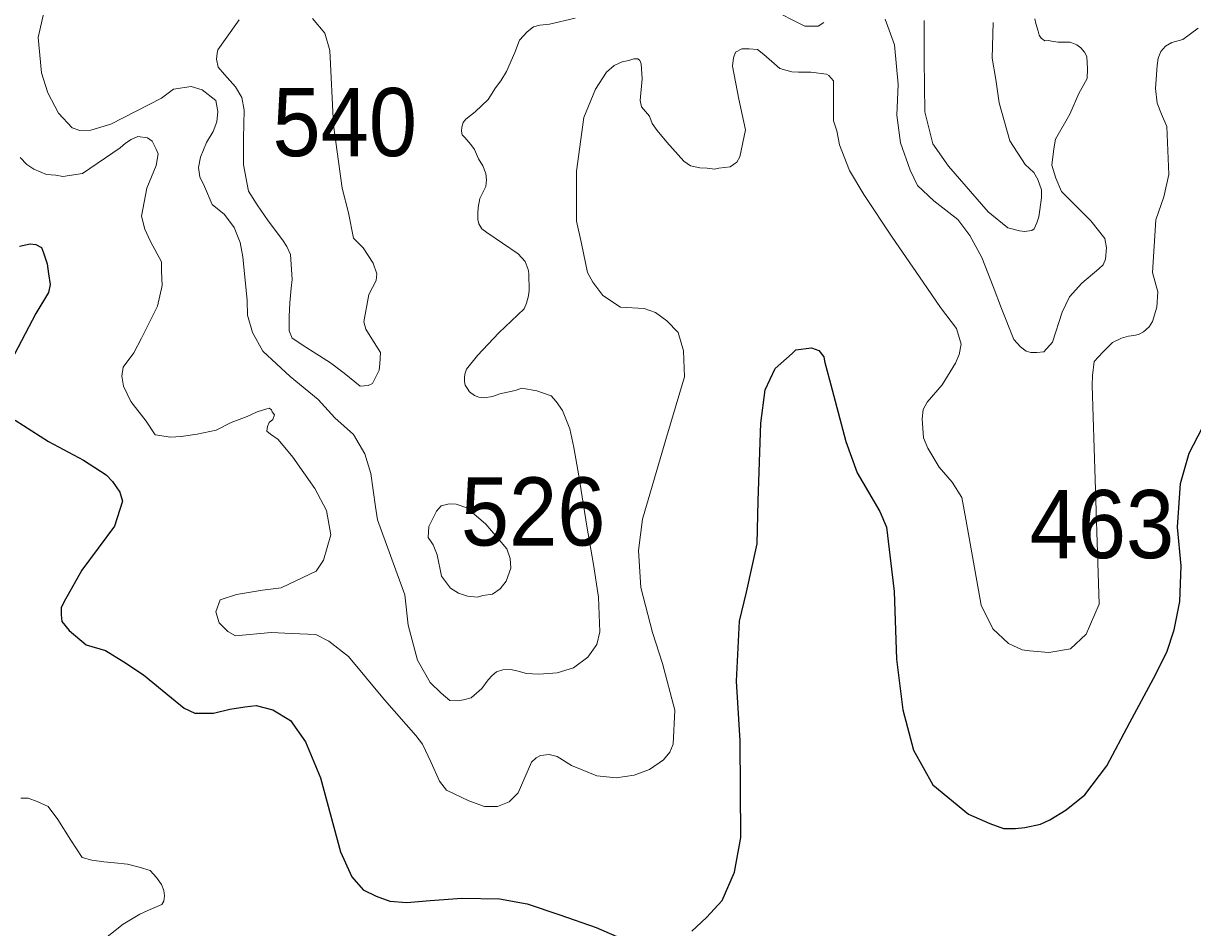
# Model space of a CAD drawing. Extents: x 445.4 to 500, y 8728.7 to 8784.
# Drawn here: x 474.827 to 477.57, y 8760.093 to 8762.215 of the extents above; entities that cross this region are included whole.
import ezdxf

# ---------------------------------------------------------------- set-up
doc = ezdxf.new("R2010")
doc.units = 0
doc.header["$LTSCALE"] = 0.064
doc.layers.add('1', color=7, linetype='Continuous', lineweight=25)
doc.layers.add('2', color=7, linetype='Continuous', lineweight=13)
doc.layers.add('21', color=7, linetype='Continuous')

msp = doc.modelspace()

# ---------------------------------------------------------------- linework, layer by layer
at = {"layer": '1'}
for points in [[(474.8171, 8761.692), (474.8422, 8761.697), (474.8556, 8761.6953), (474.8689, 8761.6886), (474.8736, 8761.6763), (474.8823, 8761.6502), (474.8857, 8761.6268), (474.889, 8761.6018), (474.8857, 8761.5834), (474.8554, 8761.5339), (474.7969, 8761.422)], [(476.4295, 8760.116), (476.4663, 8760.1561), (476.4947, 8760.2229), (476.5099, 8760.3042), (476.5082, 8760.5313), (476.4999, 8760.6711), (476.5066, 8760.8114), (476.5234, 8760.8799), (476.5484, 8760.9934), (476.5502, 8761.0944), (476.5569, 8761.2764), (476.5669, 8761.3549), (476.5903, 8761.405), (476.6305, 8761.4401), (476.6388, 8761.4484), (476.6758, 8761.4528), (476.6924, 8761.4468), (476.7041, 8761.4317), (476.7057, 8761.4217), (476.7241, 8761.3549), (476.7559, 8761.233), (476.7827, 8761.1595), (476.8362, 8761.0693), (476.8512, 8761.0326), (476.8697, 8760.8811), (476.8747, 8760.7224), (476.8897, 8760.6039), (476.9152, 8760.5093), (476.9604, 8760.4274), (477.044, 8760.3589), (477.0942, 8760.3372), (477.1259, 8760.3255), (477.1544, 8760.3255), (477.1761, 8760.3272), (477.2129, 8760.3356), (477.2346, 8760.3456), (477.2731, 8760.369), (477.3166, 8760.404), (477.3684, 8760.4725), (477.4224, 8760.574), (477.4776, 8760.6775), (477.5094, 8760.7393), (477.5261, 8760.7911), (477.5395, 8760.8579), (477.5428, 8760.9414), (477.5345, 8761.0326), (477.5411, 8761.1345), (477.5612, 8761.2063), (477.593, 8761.2664)], [(474.8069, 8761.2834), (474.8855, 8761.2333), (474.9674, 8761.1898), (475.021, 8761.1548), (475.036, 8761.1397), (475.0527, 8761.1147), (475.0594, 8761.093), (475.0407, 8761.035), (474.9638, 8760.9315), (474.932, 8760.8747), (474.9219, 8760.858), (474.9153, 8760.843), (474.9153, 8760.8263), (474.9169, 8760.8112), (474.9336, 8760.7895), (474.9738, 8760.7561), (475.0189, 8760.7427), (475.0624, 8760.716), (475.1087, 8760.6857), (475.1739, 8760.6322), (475.204, 8760.6072), (475.2291, 8760.5955), (475.2726, 8760.5955), (475.3111, 8760.6055), (475.3462, 8760.6105), (475.3729, 8760.6139), (475.4114, 8760.6038), (475.4532, 8760.5788), (475.4883, 8760.5287), (475.5237, 8760.4438), (475.5705, 8760.2701), (475.5972, 8760.2116), (475.624, 8760.1816), (475.6541, 8760.1665), (475.6859, 8760.1548), (475.726, 8760.1515), (475.7812, 8760.1565), (475.8548, 8760.1615), (475.9434, 8760.1599), (476.0086, 8760.1482), (476.085, 8760.1226), (476.1703, 8760.0926), (476.2372, 8760.0642)], [(476.3944, 8760.0842), (476.4295, 8760.116)]]:
    msp.add_lwpolyline(points, dxfattribs=at)
at = {"layer": '2'}
for points in [[(476.7041, 8762.2163), (476.6909, 8762.2078), (476.6596, 8762.2078), (476.5762, 8762.2503)], [(475.751, 8760.7205), (475.7296, 8760.8026), (475.7214, 8760.8732), (475.6577, 8761.0497), (475.6527, 8761.08), (475.6419, 8761.1583), (475.6279, 8761.2046), (475.6014, 8761.2499), (475.5576, 8761.2887), (475.5185, 8761.3323), (475.4524, 8761.3859), (475.388, 8761.4453), (475.364, 8761.489), (475.3525, 8761.5295), (475.3515, 8761.5639), (475.3416, 8761.667), (475.335, 8761.7), (475.3209, 8761.7355), (475.2985, 8761.7659), (475.2695, 8761.7899), (475.2514, 8761.8319), (475.2406, 8761.8542), (475.2373, 8761.8765), (475.2423, 8761.9004), (475.2563, 8761.9351), (475.272, 8761.9607), (475.2803, 8761.9838), (475.283, 8762.0075), (475.278, 8762.0336), (475.2457, 8762.0584), (475.22, 8762.0662), (475.1789, 8762.06), (475.1503, 8762.0389), (475.0321, 8761.978), (474.9848, 8761.9643), (474.9587, 8761.9631), (474.9413, 8761.9693), (474.9089, 8762.0041), (474.884, 8762.0513), (474.8691, 8762.0985), (474.8616, 8762.1818), (474.8747, 8762.2397)], [(475.5051, 8762.2258), (475.534, 8762.1912), (475.5456, 8762.1508), (475.5542, 8761.976), (475.5743, 8761.8278), (475.5894, 8761.7697), (475.6007, 8761.7108), (475.6238, 8761.6877), (475.647, 8761.6516), (475.6556, 8761.6271), (475.6542, 8761.6112), (475.6369, 8761.578), (475.6253, 8761.5145), (475.6296, 8761.4971), (475.6441, 8761.474), (475.6643, 8761.4423), (475.6628, 8761.4155), (475.6614, 8761.401), (475.6527, 8761.3837), (475.6455, 8761.3693), (475.6354, 8761.3649), (475.6166, 8761.3635), (475.579, 8761.3938), (475.5472, 8761.4183), (475.4893, 8761.4544), (475.4575, 8761.4761), (475.4503, 8761.4934), (475.4503, 8761.5266), (475.4517, 8761.5584), (475.4546, 8761.5931), (475.4575, 8761.6133), (475.4531, 8761.672), (475.4444, 8761.6908), (475.4343, 8761.7067), (475.401, 8761.7514), (475.375, 8761.789), (475.3547, 8761.8208), (475.3432, 8761.8828), (475.3432, 8761.9449), (475.3446, 8762.0107), (475.3388, 8762.041), (475.3243, 8762.0656), (475.2983, 8762.0944), (475.2838, 8762.1118), (475.2795, 8762.1305), (475.2809, 8762.145), (475.2824, 8762.1522), (475.2997, 8762.1767), (475.333, 8762.223)], [(476.1209, 8762.2266), (476.0612, 8762.2124), (476.0385, 8762.2105), (476.0233, 8762.2067), (476.0081, 8762.1944), (475.9901, 8762.1755), (475.9797, 8762.1461), (475.9596, 8762.1019), (475.9464, 8762.0801), (475.9341, 8762.0631), (475.917, 8762.0357), (475.8861, 8762.0072), (475.8642, 8761.9899), (475.8584, 8761.9818), (475.8549, 8761.9709), (475.8544, 8761.9616), (475.8561, 8761.953), (475.8619, 8761.9466), (475.8763, 8761.9305), (475.885, 8761.9189), (475.8943, 8761.8967), (475.9041, 8761.8805), (475.9116, 8761.8626), (475.9133, 8761.8476), (475.9116, 8761.8315), (475.8978, 8761.8038), (475.8937, 8761.7825), (475.8931, 8761.7692), (475.8931, 8761.7542), (475.8954, 8761.7438), (475.9024, 8761.7323), (475.9142, 8761.7237), (475.9875, 8761.6741), (476.0037, 8761.6557), (476.0112, 8761.6366), (476.0123, 8761.6274), (476.0123, 8761.6153), (476.0129, 8761.5997), (476.0129, 8761.5887), (476.0118, 8761.5749), (476.0071, 8761.5576), (476.0012, 8761.5446), (475.9417, 8761.4886), (475.892, 8761.435), (475.8665, 8761.4028), (475.8624, 8761.3912), (475.8613, 8761.3826), (475.8613, 8761.3745), (475.863, 8761.3658), (475.8676, 8761.3589), (475.8734, 8761.3503), (475.885, 8761.3416), (475.8954, 8761.3376), (475.9075, 8761.3358), (475.9271, 8761.3387), (475.9445, 8761.3451), (475.9803, 8761.3532), (475.9959, 8761.3583), (476.0315, 8761.352), (476.0645, 8761.3405), (476.0766, 8761.3272), (476.0916, 8761.3059), (476.1089, 8761.2632), (476.1176, 8761.2194), (476.1298, 8761.1525), (476.1488, 8761.0344), (476.1639, 8760.945), (476.176, 8760.8684), (476.1789, 8760.7865), (476.1719, 8760.7571), (476.1506, 8760.7271), (476.1173, 8760.702), (476.0792, 8760.6904), (476.0584, 8760.6893), (476.0347, 8760.687), (476.007, 8760.6887), (475.9873, 8760.6945), (475.97, 8760.6985), (475.9515, 8760.6974), (475.9365, 8760.6927), (475.9261, 8760.6841), (475.9169, 8760.6743), (475.9024, 8760.6535), (475.877, 8760.6322), (475.8591, 8760.627), (475.8458, 8760.6247), (475.8268, 8760.6252), (475.8065, 8760.6431), (475.7806, 8760.668), (475.751, 8760.7205)], [(477.1998, 8762.2255), (477.2017, 8762.2141), (477.2074, 8762.1961), (477.2093, 8762.1867), (477.2141, 8762.18), (477.2226, 8762.1734), (477.2321, 8762.1744), (477.2387, 8762.1725), (477.2538, 8762.1706), (477.2823, 8762.1706), (477.2984, 8762.164), (477.3078, 8762.1573), (477.3164, 8762.1469), (477.3211, 8762.1365), (477.323, 8762.1081), (477.322, 8762.0854), (477.3031, 8762.0499), (477.2813, 8762.0016), (477.2481, 8761.943), (477.2443, 8761.9203), (477.2396, 8761.8815), (477.2491, 8761.8516), (477.2624, 8761.8203), (477.3306, 8761.7513), (477.3637, 8761.7097), (477.3675, 8761.6879), (477.3656, 8761.6614), (477.3599, 8761.6482), (477.3495, 8761.6387), (477.3095, 8761.6049), (477.2811, 8761.5727), (477.264, 8761.5368), (477.2413, 8761.4668), (477.2204, 8761.4441), (477.2043, 8761.4422), (477.1901, 8761.4422), (477.1792, 8761.445), (477.1655, 8761.4554), (477.1503, 8761.4724), (477.121, 8761.5453), (477.1019, 8761.597), (477.0754, 8761.6651), (477.047, 8761.7171), (477.0186, 8761.754), (476.9623, 8761.7982), (476.9244, 8761.8341), (476.9074, 8761.8701), (476.8846, 8761.9344), (476.8761, 8761.9993), (476.8789, 8762.0712), (476.8704, 8762.1639), (476.8481, 8762.2248)], [(477.1019, 8762.2166), (477.0996, 8762.1327), (477.1079, 8762.0829), (477.1162, 8762.0283), (477.1412, 8761.9393), (477.1768, 8761.8836), (477.197, 8761.8646), (477.2065, 8761.848), (477.2148, 8761.8243), (477.2148, 8761.8053), (477.2088, 8761.7606), (477.204, 8761.7463), (477.1981, 8761.7321), (477.1921, 8761.7286), (477.1755, 8761.7262), (477.1636, 8761.7274), (477.1363, 8761.7345), (477.09, 8761.7724), (476.9973, 8761.8792), (476.9602, 8761.9322), (476.9412, 8762.0069), (476.94, 8762.1291), (476.94, 8762.2213)], [(477.583, 8762.2036), (477.5465, 8762.1771), (477.5206, 8762.1695), (477.5063, 8762.1609), (477.4948, 8762.1484), (477.489, 8762.1331), (477.4862, 8762.1159), (477.4823, 8762.0614), (477.4862, 8762.027), (477.4967, 8762.0012)], [(477.4967, 8762.0012), (477.5092, 8761.9725), (477.5139, 8761.8598), (477.5024, 8761.8072), (477.4833, 8761.7536), (477.4756, 8761.6302), (477.488, 8761.5846), (477.4861, 8761.5483), (477.4755, 8761.5148), (477.4679, 8761.5024), (477.4545, 8761.4909), (477.443, 8761.4842), (477.4315, 8761.4823), (477.419, 8761.4804), (477.4027, 8761.4756), (477.3817, 8761.466), (477.3587, 8761.4431), (477.3386, 8761.4211), (477.3348, 8761.3885), (477.3338, 8761.3651), (477.3458, 8760.9974), (477.3501, 8760.8516), (477.32, 8760.7809), (477.2835, 8760.7466), (477.232, 8760.738), (477.1869, 8760.7423), (477.1698, 8760.7445), (477.1376, 8760.7595), (477.1011, 8760.7938), (477.0732, 8760.8495), (477.0375, 8761.0512), (477.0286, 8761.1023), (477.0053, 8761.1379), (476.9753, 8761.1734), (476.9486, 8761.2178), (476.9386, 8761.2423), (476.9355, 8761.2865), (476.9377, 8761.3087), (476.9466, 8761.3253), (476.9822, 8761.3664), (477.0134, 8761.4175), (477.0223, 8761.4375), (477.0267, 8761.462), (477.0156, 8761.4986), (476.9778, 8761.5475), (476.9373, 8761.6073), (476.8651, 8761.7128), (476.7983, 8761.8128), (476.765, 8761.8694), (476.7416, 8761.9294), (476.7349, 8761.9624), (476.7271, 8761.9857), (476.7271, 8762.0801), (476.716, 8762.0923), (476.7104, 8762.0956), (476.6737, 8762.1001), (476.6448, 8762.1001), (476.6292, 8762.1012), (476.6014, 8762.109), (476.5636, 8762.1412), (476.5491, 8762.1534), (476.5291, 8762.1545), (476.5124, 8762.1545), (476.4969, 8762.1467), (476.4924, 8762.1334), (476.4904, 8762.1143), (476.5049, 8762.0366), (476.5205, 8761.9644), (476.5071, 8761.9011), (476.5004, 8761.8888), (476.4849, 8761.8777), (476.4582, 8761.8744), (476.4482, 8761.8722), (476.4304, 8761.8744), (476.4137, 8761.8755), (476.3915, 8761.88), (476.3759, 8761.8911), (476.3358, 8761.9355), (476.3136, 8761.9633), (476.3014, 8761.9799), (476.2958, 8761.9966), (476.2769, 8762.0188), (476.2736, 8762.0332), (476.278, 8762.0843), (476.2769, 8762.1077), (476.2758, 8762.1199), (476.2725, 8762.1276), (476.268, 8762.131), (476.2591, 8762.131), (476.2469, 8762.1276), (476.2313, 8762.1243), (476.2124, 8762.1154), (476.1946, 8762.0999), (476.169, 8762.0599), (476.1412, 8761.9933), (476.1245, 8761.868), (476.1245, 8761.7503), (476.1357, 8761.6981), (476.1501, 8761.6303), (476.1624, 8761.607), (476.1857, 8761.5759)], [(475.0951, 8761.9489), (475.0798, 8761.9419), (475.0658, 8761.9336), (475.0533, 8761.9225), (474.9655, 8761.8626), (474.9194, 8761.8556), (474.9027, 8761.8584), (474.8804, 8761.8598), (474.8511, 8761.8723), (474.8344, 8761.8835), (474.8191, 8761.9002)], [(476.1857, 8761.5759), (476.2272, 8761.5484), (476.2828, 8761.5451), (476.3095, 8761.5362), (476.3362, 8761.5162), (476.3629, 8761.4895), (476.3751, 8761.4462), (476.3774, 8761.3851), (476.3339, 8761.2379), (476.2794, 8761.0513), (476.2694, 8760.9772), (476.275, 8760.8905), (476.3028, 8760.785), (476.3262, 8760.7121), (476.3552, 8760.6032), (476.3507, 8760.5233), (476.3429, 8760.5044), (476.3285, 8760.4866), (476.2951, 8760.4633), (476.2595, 8760.45), (476.2173, 8760.4444), (476.1722, 8760.4487), (476.1121, 8760.4731), (476.0787, 8760.4942), (476.0598, 8760.4987), (476.0398, 8760.4964), (476.0298, 8760.4909), (476.0187, 8760.4809), (475.9876, 8760.4087), (475.9664, 8760.3876), (475.9386, 8760.3765), (475.9253, 8760.3765), (475.9086, 8760.3765), (475.8719, 8760.3898), (475.8196, 8760.4153), (475.8029, 8760.4365), (475.7829, 8760.4798), (475.7629, 8760.5231), (475.7474, 8760.5432), (475.6734, 8760.6273), (475.5892, 8760.7292), (475.5433, 8760.7649), (475.5127, 8760.7801), (475.4566, 8760.7827), (475.4081, 8760.7852), (475.3239, 8760.7776), (475.306, 8760.7878), (475.2856, 8760.8082), (475.278, 8760.8337), (475.2882, 8760.8617), (475.3264, 8760.8744), (475.3596, 8760.8795), (475.3877, 8760.8846), (475.4311, 8760.8897), (475.4825, 8760.9142), (475.5131, 8760.9294), (475.531, 8760.9549), (475.5477, 8761.0141), (475.538, 8761.0712), (475.5101, 8761.1227), (475.4585, 8761.1965), (475.4242, 8761.2378), (475.4061, 8761.2503), (475.3977, 8761.2573), (475.3991, 8761.2684), (475.4033, 8761.2782), (475.4117, 8761.2852), (475.4159, 8761.2963), (475.4103, 8761.3033), (475.4089, 8761.3074), (475.4033, 8761.3116), (475.3977, 8761.3102), (475.3754, 8761.3033), (475.3517, 8761.2921), (475.3141, 8761.2782), (475.2792, 8761.2601), (475.2346, 8761.2503), (475.197, 8761.2448), (475.1719, 8761.2434), (475.1356, 8761.2489), (475.1147, 8761.281), (475.0785, 8761.3269), (475.0617, 8761.3631), (475.0576, 8761.3868), (475.0603, 8761.4077), (475.0854, 8761.4411), (475.1036, 8761.4759), (475.1412, 8761.5511), (475.1524, 8761.5998), (475.1509, 8761.6328), (475.1509, 8761.6551), (475.1244, 8761.7025), (475.1118, 8761.7317), (475.1035, 8761.7623), (475.116, 8761.8278), (475.1383, 8761.8807), (475.1425, 8761.9085), (475.1383, 8761.9197), (475.1286, 8761.9378), (475.1174, 8761.9461), (475.0951, 8761.9489)], [(474.8206, 8760.3963), (474.838, 8760.3963), (474.8588, 8760.3882), (474.8843, 8760.3766), (474.9074, 8760.3466), (474.9375, 8760.298), (474.9642, 8760.2575), (474.9873, 8760.2506), (475.0151, 8760.2471), (475.0406, 8760.2448), (475.0707, 8760.2413), (475.0985, 8760.2344), (475.124, 8760.2263), (475.139, 8760.2101), (475.1506, 8760.1939), (475.1564, 8760.18), (475.1575, 8760.1673), (475.1564, 8760.1546), (475.1517, 8760.1465), (475.1517, 8760.1465), (475.1182, 8760.1326), (475.0996, 8760.1245), (475.0604, 8760.1004), (474.933, 8759.9998)]]:
    msp.add_lwpolyline(points, dxfattribs=at)
msp.add_lwpolyline([(475.7774, 8761.0337), (475.796, 8761.0698), (475.8065, 8761.0826), (475.8252, 8761.0873), (475.8416, 8761.0861), (475.8672, 8761.078), (475.9116, 8761.0395), (475.9606, 8760.9812), (475.9688, 8760.9591), (475.9699, 8760.9358), (475.9594, 8760.9055), (475.9454, 8760.888), (475.9268, 8760.8752), (475.9046, 8760.8717), (475.8917, 8760.8682), (475.8684, 8760.8705), (475.8474, 8760.8775), (475.8287, 8760.8892), (475.8077, 8760.9171), (475.7972, 8760.9673), (475.7879, 8760.9906), (475.7832, 8760.9976), (475.7762, 8761.0081)], close=True, dxfattribs=at)

# ---------------------------------------------------------------- texts
at = {"layer": '21', "width": 0.95}
for s, p in [('540', (475.4109, 8761.9029)), ('526', (475.8529, 8760.9892)), ('463', (477.1873, 8760.9595))]:
    msp.add_text(s, height=0.16, dxfattribs=at).set_placement(p)

doc.saveas('drawing.dxf')
